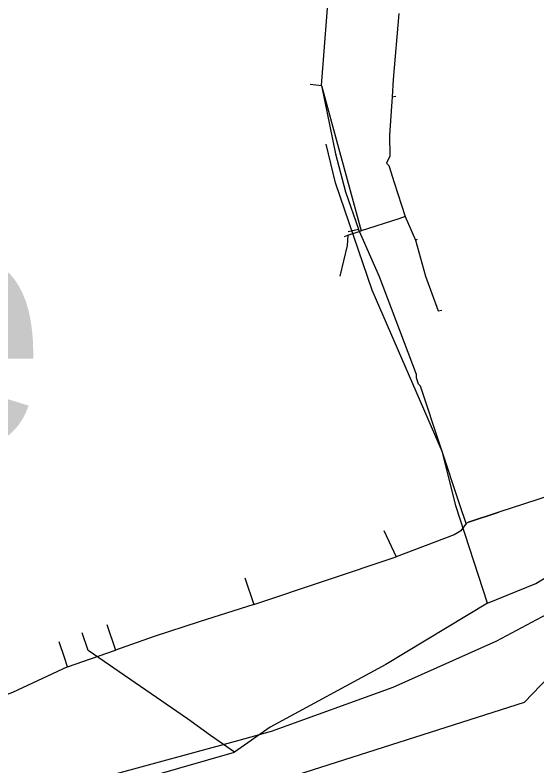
# Model space of a CAD drawing. Extents: x -662620 to -656370, y -1067090 to -1062990.
# Drawn here: x -658904.1 to -658813.7, y -1065007.8 to -1064877.6 of the extents above; entities that cross this region are included whole.
import ezdxf

# ---------------------------------------------------------------- set-up
doc = ezdxf.new("R2010")
doc.units = 0
for name, color, linetype in [('NÁZEV_K__Ú_', 7, 'Continuous'), ('SDELOVACÍ_VEDENÍ_-_PODZEMNÍ', 7, 'Continuous'), ('SILNICE_II__TŘÍDY_A_III__TŘÍDY', 7, 'Continuous')]:
    doc.layers.add(name, color=color, linetype=linetype)

msp = doc.modelspace()

# ---------------------------------------------------------------- linework, layer by layer
at = {"layer": 'SDELOVACÍ_VEDENÍ_-_PODZEMNÍ'}
for points in [[(-658851.01, -1064889.83), (-658849.56, -1064871.14)], [(-658851.01, -1064889.83), (-658849.56, -1064871.14)], [(-658851.01, -1064889.83), (-658849.56, -1064871.14)], [(-658851.01, -1064889.83), (-658849.56, -1064871.14)], [(-658851.01, -1064889.83), (-658849.56, -1064871.14)], [(-658851.01, -1064889.83), (-658849.56, -1064871.14)], [(-658837.6, -1064877.34), (-658838.57, -1064888.79), (-658838.75, -1064891.81)], [(-658837.6, -1064877.34), (-658838.57, -1064888.79), (-658838.75, -1064891.81)], [(-658838.57, -1064888.79), (-658838.75, -1064891.81)], [(-658838.57, -1064888.79), (-658838.75, -1064891.81)], [(-658852.99, -1064889.62), (-658851.01, -1064889.83)], [(-658852.99, -1064889.62), (-658851.01, -1064889.83)], [(-658851.01, -1064889.83), (-658848.6, -1064901.65), (-658846.84, -1064908.24), (-658844.57, -1064914.75)], [(-658851.01, -1064889.83), (-658848.6, -1064901.65), (-658846.84, -1064908.24), (-658844.57, -1064914.75)], [(-658851.01, -1064889.83), (-658848.6, -1064901.65), (-658846.84, -1064908.24), (-658844.57, -1064914.75)], [(-658851.01, -1064889.83), (-658844.14, -1064915.04)], [(-658851.01, -1064889.83), (-658848.6, -1064901.65), (-658846.84, -1064908.24), (-658844.57, -1064914.75)], [(-658851.01, -1064889.83), (-658848.6, -1064901.65), (-658846.84, -1064908.24), (-658844.57, -1064914.75)], [(-658851.01, -1064889.83), (-658848.6, -1064901.65), (-658846.84, -1064908.24), (-658844.57, -1064914.75)], [(-658851.01, -1064889.83), (-658844.14, -1064915.04)], [(-658838.75, -1064891.81), (-658838.1, -1064891.67)], [(-658838.75, -1064891.81), (-658838.1, -1064891.67)], [(-658838.75, -1064891.81), (-658839.23, -1064898.45), (-658839.16, -1064902.06), (-658839.73, -1064903.3), (-658839.33, -1064903.69), (-658838.43, -1064906.67), (-658836.49, -1064912.55)], [(-658838.75, -1064891.81), (-658839.23, -1064898.45), (-658839.16, -1064902.06), (-658839.73, -1064903.3), (-658839.33, -1064903.69), (-658838.43, -1064906.67), (-658836.49, -1064912.55)], [(-658822.22, -1064979.58), (-658827.71, -1064962.74), (-658830.01, -1064953.4), (-658842.23, -1064925.31), (-658848.56, -1064906.7), (-658850.18, -1064900.02)], [(-658822.22, -1064979.58), (-658827.71, -1064962.74), (-658830.01, -1064953.4), (-658842.23, -1064925.31), (-658848.56, -1064906.7), (-658850.18, -1064900.02)], [(-658906, -1065015.24), (-658888.24, -1065009.61), (-658865.29, -1065003.36), (-658859.67, -1065001.79), (-658838.6, -1064994.18), (-658820.62, -1064986.14), (-658811.96, -1064981.51), (-658797.41, -1064968.44), (-658783.6, -1064954.94), (-658774.3, -1064947.65), (-658768.31, -1064940.82), (-658758.46, -1064930.84), (-658731.38, -1064901.97), (-658722.16, -1064909.63)], [(-658836.49, -1064912.55), (-658837.62, -1064912.94), (-658844.14, -1064915.04)], [(-658836.49, -1064912.55), (-658837.62, -1064912.94), (-658844.14, -1064915.04)], [(-658836.49, -1064912.55), (-658834.72, -1064916.66)], [(-658836.49, -1064912.55), (-658834.72, -1064916.66)], [(-658837.62, -1064912.94), (-658844.14, -1064915.04)], [(-658837.62, -1064912.94), (-658844.14, -1064915.04)], [(-658846.45, -1064915.79), (-658844.14, -1064915.04)], [(-658846.45, -1064915.79), (-658844.14, -1064915.04)], [(-658846.4, -1064915.15), (-658844.57, -1064914.75)], [(-658846.4, -1064915.15), (-658844.57, -1064914.75)], [(-658825.92, -1064965.78), (-658826.97, -1064962.73), (-658833.83, -1064941.99), (-658834.21, -1064941.64), (-658834.55, -1064940.52), (-658834.52, -1064939.94), (-658840.98, -1064923.03), (-658844.57, -1064914.75)], [(-658825.92, -1064965.78), (-658826.97, -1064962.73), (-658833.83, -1064941.99), (-658834.21, -1064941.64), (-658834.55, -1064940.52), (-658834.52, -1064939.94), (-658840.98, -1064923.03), (-658844.57, -1064914.75)], [(-658825.92, -1064965.78), (-658826.97, -1064962.73), (-658833.83, -1064941.99), (-658834.21, -1064941.64), (-658834.55, -1064940.52), (-658834.52, -1064939.94), (-658840.98, -1064923.03), (-658844.57, -1064914.75)], [(-658825.92, -1064965.78), (-658826.97, -1064962.73), (-658833.83, -1064941.99), (-658834.21, -1064941.64), (-658834.55, -1064940.52), (-658834.52, -1064939.94), (-658840.98, -1064923.03), (-658844.57, -1064914.75)], [(-658825.92, -1064965.78), (-658826.97, -1064962.73), (-658833.83, -1064941.99), (-658834.21, -1064941.64), (-658834.55, -1064940.52), (-658834.52, -1064939.94), (-658840.98, -1064923.03), (-658844.57, -1064914.75)], [(-658825.92, -1064965.78), (-658826.97, -1064962.73), (-658833.83, -1064941.99), (-658834.21, -1064941.64), (-658834.55, -1064940.52), (-658834.52, -1064939.94), (-658840.98, -1064923.03), (-658844.57, -1064914.75)], [(-658846.45, -1064915.79), (-658846.54, -1064917.58), (-658847.81, -1064922.87)], [(-658846.45, -1064915.79), (-658846.54, -1064917.58), (-658847.81, -1064922.87)], [(-658847.03, -1064915.99), (-658846.45, -1064915.79)], [(-658847.03, -1064915.99), (-658846.45, -1064915.79)], [(-658834.72, -1064916.66), (-658834.39, -1064916.5)], [(-658834.72, -1064916.66), (-658834.39, -1064916.5)], [(-658834.72, -1064916.66), (-658832.98, -1064922.87), (-658830.78, -1064928.9), (-658830.16, -1064928.76)], [(-658834.72, -1064916.66), (-658832.98, -1064922.87), (-658830.78, -1064928.9), (-658830.16, -1064928.76)], [(-658802.29, -1064957.99), (-658820.28, -1064963.82), (-658825.52, -1064965.54), (-658825.92, -1064965.78)], [(-658802.29, -1064957.99), (-658820.28, -1064963.82), (-658825.52, -1064965.54), (-658825.92, -1064965.78)], [(-658802.29, -1064957.99), (-658820.28, -1064963.82), (-658825.52, -1064965.54), (-658825.92, -1064965.78)], [(-658802.29, -1064957.99), (-658820.28, -1064963.82), (-658825.52, -1064965.54), (-658825.92, -1064965.78)], [(-658802.29, -1064957.99), (-658820.28, -1064963.82), (-658825.52, -1064965.54), (-658825.92, -1064965.78)], [(-658802.29, -1064957.99), (-658820.28, -1064963.82), (-658825.52, -1064965.54), (-658825.92, -1064965.78)], [(-658825.52, -1064965.54), (-658820.28, -1064963.82)], [(-658825.52, -1064965.54), (-658820.28, -1064963.82)], [(-658825.92, -1064965.78), (-658826.88, -1064967.06), (-658827.33, -1064967.33)], [(-658825.92, -1064965.78), (-658826.88, -1064967.06), (-658827.33, -1064967.33)], [(-658825.92, -1064965.78), (-658826.88, -1064967.06), (-658827.33, -1064967.33)], [(-658825.92, -1064965.78), (-658826.88, -1064967.06), (-658827.33, -1064967.33)], [(-658825.92, -1064965.78), (-658826.88, -1064967.06), (-658827.33, -1064967.33)], [(-658825.92, -1064965.78), (-658826.88, -1064967.06), (-658827.33, -1064967.33)], [(-658840.18, -1064967.02), (-658838.06, -1064971.58)], [(-658840.18, -1064967.02), (-658838.06, -1064971.58)], [(-658822.22, -1064979.58), (-658813.88, -1064976.17), (-658798.06, -1064966.55)], [(-658822.22, -1064979.58), (-658813.88, -1064976.17), (-658798.06, -1064966.55)], [(-658827.33, -1064967.33), (-658828.01, -1064967.75), (-658838.06, -1064971.58)], [(-658827.33, -1064967.33), (-658828.01, -1064967.75), (-658838.06, -1064971.58)], [(-658827.33, -1064967.33), (-658828.01, -1064967.75), (-658838.06, -1064971.58)], [(-658827.33, -1064967.33), (-658828.01, -1064967.75), (-658838.06, -1064971.58)], [(-658827.33, -1064967.33), (-658828.01, -1064967.75), (-658838.06, -1064971.58)], [(-658827.33, -1064967.33), (-658828.01, -1064967.75), (-658838.06, -1064971.58)], [(-658862.74, -1064979.84), (-658838.06, -1064971.58)], [(-658862.74, -1064979.84), (-658838.06, -1064971.58)], [(-658862.74, -1064979.84), (-658838.06, -1064971.58)], [(-658862.74, -1064979.84), (-658838.06, -1064971.58)], [(-658862.74, -1064979.84), (-658838.06, -1064971.58)], [(-658862.74, -1064979.84), (-658838.06, -1064971.58)], [(-658864.3, -1064975.21), (-658862.74, -1064979.84)], [(-658864.3, -1064975.21), (-658862.74, -1064979.84)], [(-658862.74, -1064979.84), (-658872.21, -1064982.82), (-658880.02, -1064985.37)], [(-658862.74, -1064979.84), (-658872.21, -1064982.82), (-658880.02, -1064985.37)], [(-658862.74, -1064979.84), (-658872.21, -1064982.82), (-658880.02, -1064985.37)], [(-658862.74, -1064979.84), (-658872.21, -1064982.82), (-658880.02, -1064985.37)], [(-658862.74, -1064979.84), (-658872.21, -1064982.82), (-658880.02, -1064985.37)], [(-658862.74, -1064979.84), (-658872.21, -1064982.82), (-658880.02, -1064985.37)], [(-658822.22, -1064979.58), (-658839.88, -1064990.24), (-658859.88, -1065001.12), (-658866.1, -1065005.45)], [(-658822.22, -1064979.58), (-658839.88, -1064990.24), (-658859.88, -1065001.12), (-658866.1, -1065005.45)], [(-658888.22, -1064983.33), (-658886.72, -1064987.77)], [(-658888.22, -1064983.33), (-658886.72, -1064987.77)], [(-658870.22, -1065002.55), (-658874.26, -1064999.69), (-658891.47, -1064987.83), (-658892.5, -1064984.76)], [(-658870.22, -1065002.55), (-658874.26, -1064999.69), (-658891.47, -1064987.83), (-658892.5, -1064984.76)], [(-658880.02, -1064985.37), (-658886.72, -1064987.77)], [(-658880.02, -1064985.37), (-658886.72, -1064987.77)], [(-658880.02, -1064985.37), (-658886.72, -1064987.77)], [(-658880.02, -1064985.37), (-658886.72, -1064987.77)], [(-658880.02, -1064985.37), (-658886.72, -1064987.77)], [(-658880.02, -1064985.37), (-658886.72, -1064987.77)], [(-658895.04, -1064990.63), (-658895.58, -1064989.01), (-658896.48, -1064986.33)], [(-658895.04, -1064990.63), (-658895.58, -1064989.01), (-658896.48, -1064986.33)], [(-658895.04, -1064990.63), (-658886.72, -1064987.77)], [(-658895.04, -1064990.63), (-658886.72, -1064987.77)], [(-658895.04, -1064990.63), (-658886.72, -1064987.77)], [(-658895.04, -1064990.63), (-658886.72, -1064987.77)], [(-658895.04, -1064990.63), (-658886.72, -1064987.77)], [(-658895.04, -1064990.63), (-658886.72, -1064987.77)], [(-658895.04, -1064990.63), (-658904.58, -1064995.07), (-658908.32, -1064996.49)], [(-658895.04, -1064990.63), (-658904.58, -1064995.07), (-658908.32, -1064996.49)], [(-658895.04, -1064990.63), (-658904.58, -1064995.07), (-658908.32, -1064996.49)], [(-658895.04, -1064990.63), (-658904.58, -1064995.07), (-658908.32, -1064996.49)], [(-658895.04, -1064990.63), (-658904.58, -1064995.07), (-658908.32, -1064996.49)], [(-658895.04, -1064990.63), (-658904.58, -1064995.07), (-658908.32, -1064996.49)], [(-658866.1, -1065005.45), (-658870.22, -1065002.55)], [(-658866.1, -1065005.45), (-658870.22, -1065002.55)], [(-658885.41, -1065011.02), (-658866.1, -1065005.45)], [(-658885.41, -1065011.02), (-658866.1, -1065005.45)]]:
    msp.add_lwpolyline(points, dxfattribs=at)
at = {"layer": 'SILNICE_II__TŘÍDY_A_III__TŘÍDY'}
msp.add_lwpolyline([(-659883.02, -1065082.94), (-659720.77, -1065091.61), (-659557.39, -1065100.68), (-659486.58, -1065100.68), (-659384.92, -1065090.7), (-659307.76, -1065078.9), (-659260.28, -1065051.16), (-659227.39, -1065039.38), (-659171.2, -1065045.15), (-659056.18, -1065054.53), (-658923.05, -1065030.97), (-658815.83, -1064996.8), (-658708.47, -1064884.92), (-658668.84, -1064839.24), (-658627.67, -1064793.74), (-658537.53, -1064703.19), (-658510.68, -1064674.03)], dxfattribs=at)

# ---------------------------------------------------------------- texts
at = {"layer": 'NÁZEV_K__Ú_'}
msp.add_text('k.ú. Choltice', height=42.9, dxfattribs=at).set_placement((-659214.07, -1064952.53))

doc.saveas('drawing.dxf')
